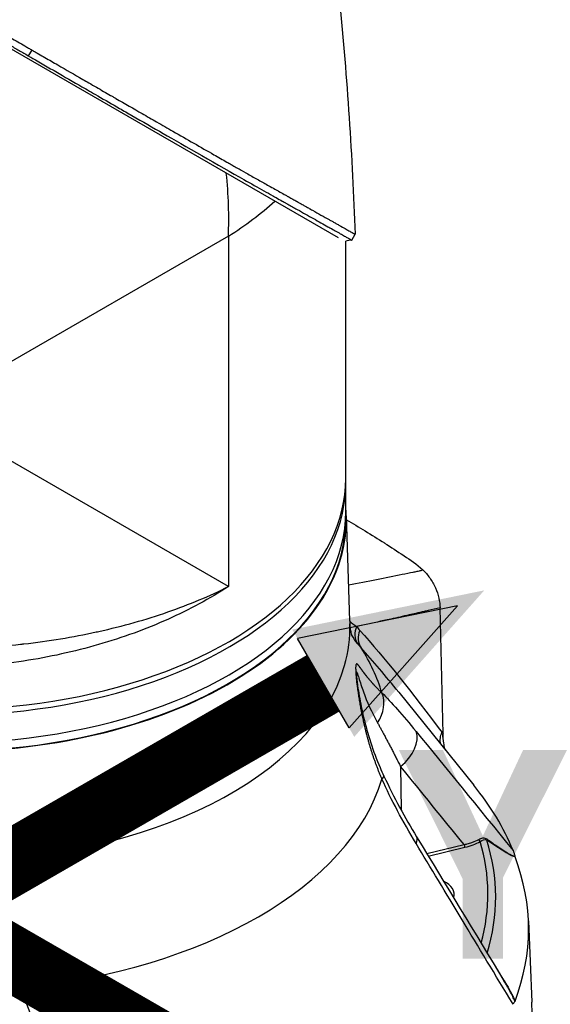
# Model space of a CAD drawing. Header units: millimetres. Extents: x 0 to 4378, y 0 to 2376.
# Tile 309 of 339: x 2720 to 2798, y 1085 to 1230. Entities that reach past the tile are written whole.
import ezdxf

# ---------------------------------------------------------------- set-up
doc = ezdxf.new("R2010")
doc.units = ezdxf.units.MM
doc.header["$LTSCALE"] = 0.2
doc.layers.add('01_Object Line', color=4, linetype='Continuous')
doc.layers.add('07_Special Line2', color=76, linetype='Continuous')
doc.layers.add('14_Mark', color=7, linetype='Continuous', true_color=0xe03c31)
doc.styles.add('Rainbow-5.0 Style', font='malgunsl.ttf')

# ---------------------------------------------------------------- blocks, each defined once
blk = doc.blocks.new('Blk$A32R2-0W24N')
for p, q in [((7.732759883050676, 192.7212172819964), (57.86856884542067, 163.7752944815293)), ((12.31732370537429, 190.5382677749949), (12.81731359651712, 191.4042756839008)), ((45.22065795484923, 166.3879545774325), (45.22268636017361, 166.3891054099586)), ((41.71930008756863, 163.9650476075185), (-2.96984848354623, 138.1637556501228)), ((41.71930008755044, 163.9650476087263), (41.71930008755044, 112.3624636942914)), ((42.56801624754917, 164.5155804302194), (42.56801703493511, 164.5156208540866)), ((59.87386267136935, 163.4118653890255), (60.37372654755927, 164.2776550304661)), ((58.99999999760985, 128.284147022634), (58.99999999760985, 163.2701243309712)), ((41.71930008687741, 112.3624636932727), (-2.969848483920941, 138.1637556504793)), ((58.99999999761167, 123.3851675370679), (58.99999999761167, 127.4676504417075)), ((58.99999999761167, 123.3851675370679), (58.99999999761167, 122.1604226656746)), ((59.08152003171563, 122.7921335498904), (59.5781930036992, 107.3081545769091)), ((71.33211059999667, 108.8676945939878), (71.33211059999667, 108.8676368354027)), ((71.40533390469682, 108.8846961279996), (71.40533390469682, 108.884638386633)), ((73.3187667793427, 90.67373655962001), (72.88828393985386, 109.2296516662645)), ((59.56093597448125, 107.8461493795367), (59.59169331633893, 106.8872769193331)), ((66.84048245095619, 107.8418147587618), (66.84031261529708, 107.8417167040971)), ((68.11477474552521, 108.1295681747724), (68.11477474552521, 108.1296274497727)), ((68.927947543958, 108.3145250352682), (68.927947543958, 108.3145839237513)), ((69.28150093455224, 108.3952659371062), (69.28150093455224, 108.3953246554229)), ((66.700561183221, 96.92188983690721), (66.700561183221, 96.91272110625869)), ((66.80395053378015, 96.78484914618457), (77.85347397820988, 83.10836418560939)), ((73.16780081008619, 90.86783025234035), (73.27887333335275, 90.71861576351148)), ((73.33475470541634, 89.9845723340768), (73.3187667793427, 90.67373655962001)), ((67.05978453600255, 85.86284775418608), (67.13684783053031, 79.47637642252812)), ((67.15049613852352, 78.34529932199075), (67.15050255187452, 78.34476782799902)), ((70.9233974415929, 73.02883422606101), (76.426252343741, 74.34384642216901)), ((71.14948474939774, 72.6559783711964), (76.54101840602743, 73.94534375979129)), ((85.8908081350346, 63.12358029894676), (86.40380490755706, 51.13265336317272))]:
    blk.add_line(p, q)
for centre, major_axis, ratio, start_param, end_param in [((-2.390152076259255e-09, 188.051696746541), (-27.11738820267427, 52.44417063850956), 0.605881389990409, 3.955108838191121, 4.136535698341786), ((-2.390152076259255e-09, 188.051696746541), (58.97667815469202, 2.73773825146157), 0.6058813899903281, 5.469669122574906, 5.651095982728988), ((-2.386514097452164e-09, 127.4676504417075), (59, 4.129509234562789e-14), 0.5773502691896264, 4.084224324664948, 6.295170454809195), ((-2.390152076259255e-09, 128.284147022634), (59.00000000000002, 4.421463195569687e-14), 0.5773502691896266, 4.101409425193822, 6.283185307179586), ((-2.386514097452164e-09, 123.3851675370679), (59, 6.632194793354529e-14), 0.5773502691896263, 3.998893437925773, 6.283185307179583), ((-2.386514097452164e-09, 123.3851675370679), (59, 3.316097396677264e-14), 0.5773502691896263, 3.998893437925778, 6.283185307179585), ((-2.384695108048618e-09, 122.1604226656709), (59.09165072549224, 1.249000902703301e-15), 0.5773502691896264, 4.745744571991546, 6.338887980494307), ((-2.386514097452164e-09, 122.1604226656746), (59, 6.632194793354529e-14), 0.5773502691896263, 3.973424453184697, 6.283185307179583), ((-75.63831595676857, 228.2460629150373), (164.5503253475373, -100.6016185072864), 0.3513291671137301, 5.967917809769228, 5.973856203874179), ((-2.384695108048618e-09, 113.1793488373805), (37.71289025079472, -1.873501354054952e-15), 0.5773502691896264, 6.153864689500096, 6.153883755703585), ((-2.384695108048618e-09, 113.5872085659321), (38.23469994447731, -6.245004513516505e-16), 0.5773502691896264, 6.146290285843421, 6.146308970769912), ((-2.384695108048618e-09, 97.25727694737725), (41.00000000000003, -3.747002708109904e-15), 0.5773502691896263, 0.54170902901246, 0.5417161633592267), ((64.75601753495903, 108.5162905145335), (-0.6250000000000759, 1.082531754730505), 0.577350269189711, 2.555310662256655, 2.555434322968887), ((64.93279423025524, 108.6183525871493), (-0.6250000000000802, 1.082531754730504), 0.5773502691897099, 2.712241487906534, 2.712438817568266), ((64.93279423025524, 108.6183525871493), (0.6250000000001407, -1.082531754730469), 0.5773502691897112, 0.07044316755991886, 0.07063994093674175), ((65.07421558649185, 108.7000022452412), (-1.15000000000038, 1.991858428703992), 0.577350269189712, 3.952993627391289, 3.953024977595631), ((-2.384695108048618e-09, 106.2501111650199), (59.60191148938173, -1.186550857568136e-14), 0.5773502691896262, 6.121673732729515, 6.301702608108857), ((63.19903909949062, 105.6702705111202), (-2.368057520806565, -1.841820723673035), 0.8707625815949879, 5.263420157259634, 6.210688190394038), ((63.67077750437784, 105.1066824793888), (-2.228162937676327, -2.008803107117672), 0.8804475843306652, 5.199810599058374, 6.167757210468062), ((82.56830777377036, 136.9198291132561), (-18.18327219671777, -36.02230437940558), 0.4974367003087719, 6.048828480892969, 6.087912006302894), ((-9.949872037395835e-10, 90.34651612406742), (65.2556036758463, -2.882082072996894e-09), 0.5773502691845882, 0.1694651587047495, 0.3520318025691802), ((-2.384695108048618e-09, 106.2501111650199), (59.60191148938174, -3.903127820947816e-15), 0.5773502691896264, 4.737196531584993, 6.121673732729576), ((55.74040607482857, 103.3111248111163), (-5.750000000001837, 9.959292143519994), 0.5773502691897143, 4.120411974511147, 4.120869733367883), ((60.0907256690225, 94.18795755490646), (3.558077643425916, 3.512845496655), 0.7992260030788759, 4.95892938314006, 5.982419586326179), ((65.1470230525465, 88.4220775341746), (3.876821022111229, 3.157571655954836), 0.638680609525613, 4.685765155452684, 6.08070992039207), ((77.87711637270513, 91.98797266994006), (0.7157014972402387, 7.510516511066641), 0.6063612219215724, 1.79805447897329, 1.81461233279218), ((75.92485365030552, 89.8810906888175), (2.407278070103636, 1.790254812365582), 0.8674130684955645, 2.14051250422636, 2.169895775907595), ((60.09072566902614, 82.31544204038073), (4.522968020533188, 2.131375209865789), 0.1368333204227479, 5.851521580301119, 6.283181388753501), ((60.09072566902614, 82.31544204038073), (4.522968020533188, 2.131375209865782), 0.1368333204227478, 6.283181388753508, 6.283188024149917), ((-2.382876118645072e-09, 90.34651612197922), (65.25560367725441, -6.95693502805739e-13), 0.57735026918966, 4.881854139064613, 6.11372014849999), ((-2.895831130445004e-09, 62.14187100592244), (85.90660579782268, 1.048518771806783e-09), 0.5773502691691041, 0.2304668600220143, 0.4364521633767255), ((65.1470221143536, 72.91231069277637), (4.274898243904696, 2.593309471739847), 0.3496061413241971, 5.797005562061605, 6.282673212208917), ((65.1470221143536, 72.91231069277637), (4.274898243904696, 2.593309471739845), 0.3496061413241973, 6.282673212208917, 6.283178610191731), ((76.5410184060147, 74.19029273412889), (0.0697763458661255, -0.2917726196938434), 0.3124597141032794, 4.085306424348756, 5.629921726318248), ((57.50403603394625, 89.22284776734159), (23.2475358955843, -12.47741501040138), 0.4066503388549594, 5.854651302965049, 6.034691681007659), ((78.78959547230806, 75.04856021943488), (0.1491496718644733, -0.2602887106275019), 0.5751710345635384, 4.176187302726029, 5.499655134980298), ((-2.393790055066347e-09, 67.04690345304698), (79.92684109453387, 3.747002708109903e-15), 0.5773502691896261, 6.125546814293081, 6.452078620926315), ((-2.384695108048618e-09, 60.53964858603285), (83.02486869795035, -1.498801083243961e-14), 0.5773502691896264, 0.3126054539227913, 0.3126426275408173), ((79.98687268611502, 75.18747871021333), (-0.170500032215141, -0.246839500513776), 0.7301919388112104, 5.156942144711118, 5.894525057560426), ((-2.393790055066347e-09, 66.60940941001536), (81.07590775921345, -3.747002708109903e-15), 0.5773502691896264, 6.106072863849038, 6.463545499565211), ((-2.386514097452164e-09, 61.89871787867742), (85.91700522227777, 5.495603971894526e-14), 0.5773502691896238, 6.067398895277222, 6.498971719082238), ((70.71067811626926, 67.0469034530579), (4.250000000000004, -4.683753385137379e-16), 0.5773502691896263, 6.069624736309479, 7.169765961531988), ((10.28190004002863, 53.55830315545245), (-4.563237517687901, -2.043737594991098), 0.1232512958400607, 0.6512047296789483, 1.674694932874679), ((-2.384695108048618e-09, 49.90047525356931), (-86.43015846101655, 3.122502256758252e-16), 0.5773502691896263, 6.258490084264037, 9.449473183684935)]:
    blk.add_ellipse(centre, major_axis=major_axis, ratio=ratio, start_param=start_param, end_param=end_param)
for points, knots in [([(54.83173564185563, 226.536171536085), (54.83522550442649, 226.51072659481), (54.838838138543, 226.4843776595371), (54.85289208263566, 226.3818343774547), (54.86338375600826, 226.3051986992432), (54.90530312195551, 225.9986637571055), (54.93663615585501, 225.7687800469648), (55.06153900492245, 224.8493164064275), (55.15425005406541, 224.1598792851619), (55.52114588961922, 221.4028008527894), (55.78742406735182, 219.3365144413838), (56.81505065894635, 211.0779001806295), (57.50111988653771, 204.8992665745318), (59.20251518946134, 187.1866398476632), (59.98155322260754, 175.6940803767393), (60.37372891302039, 164.277665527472)], [0, 0, 0, 0, 0.008640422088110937, 0.008640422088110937, 0.03420166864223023, 0.03420166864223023, 0.1108854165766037, 0.1108854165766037, 0.3409368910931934, 0.3409368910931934, 1.031098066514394, 1.031098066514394, 3.101792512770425, 3.101792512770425, 6.985754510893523, 6.985754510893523, 6.985754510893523, 6.985754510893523]), ([(-33.71923525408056, 217.2462483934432), (-32.66008932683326, 216.634741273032), (-31.56283003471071, 216.0005320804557), (-29.30356971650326, 214.6933843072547), (-28.14259589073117, 214.0210015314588), (-26.16144982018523, 212.8727094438), (-25.35876247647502, 212.4072447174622), (-23.46187089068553, 211.3067663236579), (-22.36222918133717, 210.6684822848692), (-20.61311072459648, 209.6527710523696), (-19.97380502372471, 209.281468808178), (-18.59607593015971, 208.4811304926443), (-17.8567162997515, 208.0515283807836), (-15.13698848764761, 206.4711998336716), (-13.13832577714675, 205.3094339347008), (-7.124504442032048, 201.8143237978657), (-3.11121499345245, 199.482343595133), (2.788468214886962, 196.0585739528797), (4.734958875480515, 194.9296772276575), (7.609901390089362, 193.2636570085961), (8.562490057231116, 192.7118422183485), (9.978741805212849, 191.89176838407), (10.44918096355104, 191.6194130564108), (11.15193973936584, 191.2126439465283), (11.38570911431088, 191.0773481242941), (12.00235445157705, 190.7204971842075), (12.28366152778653, 190.5577438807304), (12.31732370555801, 190.5382677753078)], [0, 0, 0, 0, 0.4493563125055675, 0.4493563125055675, 0.8984674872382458, 0.8984674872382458, 1.197467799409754, 1.197467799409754, 1.595857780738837, 1.595857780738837, 1.823370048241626, 1.823370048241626, 2.08311788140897, 2.08311788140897, 2.775822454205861, 2.775822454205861, 4.159485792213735, 4.159485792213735, 4.850948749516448, 4.850948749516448, 5.197063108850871, 5.197063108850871, 5.370242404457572, 5.370242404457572, 5.456832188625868, 5.456832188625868, 5.599134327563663, 5.599134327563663, 5.599134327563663, 5.599134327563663]), ([(1.438893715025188, 197.9979657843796), (1.467638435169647, 197.9812842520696), (1.572068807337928, 197.9206820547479), (1.803637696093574, 197.7863068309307), (1.894747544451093, 197.7334392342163), (2.167940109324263, 197.5749198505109), (2.349887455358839, 197.4693507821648), (2.895157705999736, 197.1529975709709), (3.257887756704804, 196.9425744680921), (4.3433764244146, 196.3129615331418), (5.06291685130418, 195.8957133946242), (6.257477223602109, 195.2032556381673), (6.733442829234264, 194.9273341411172), (7.682437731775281, 194.3773441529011), (8.155447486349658, 194.1033542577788), (9.332860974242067, 193.4213402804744), (10.03559290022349, 193.0143520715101), (11.08349226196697, 192.4076962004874), (11.43177481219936, 192.2060987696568), (11.95258041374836, 191.9046782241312), (12.125913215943, 191.8043668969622), (12.38550140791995, 191.6541458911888), (12.47196222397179, 191.6041132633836), (12.58080820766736, 191.5411284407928), (12.80001833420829, 191.4142833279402), (12.81731359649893, 191.404275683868)], [-1.054271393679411, -1.054271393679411, -1.054271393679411, -1.054271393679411, -1.01601116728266, -1.01601116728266, -0.991173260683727, -0.991173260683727, -0.9414978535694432, -0.9414978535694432, -0.842144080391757, -0.842144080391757, -0.643563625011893, -0.643563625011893, -0.5113721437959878, -0.5113721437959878, -0.3790245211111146, -0.3790245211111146, -0.1803343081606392, -0.1803343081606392, -0.0809759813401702, -0.0809759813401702, -0.0312964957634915, -0.0312964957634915, -0.006456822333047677, -0.006456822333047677, -7.474296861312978e-07, -7.474296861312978e-07, -7.474296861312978e-07, -7.474296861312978e-07]), ([(12.31732370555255, 190.5382677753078), (12.36408955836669, 190.5112100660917), (12.77019075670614, 190.276240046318), (13.65680823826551, 189.7634084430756), (13.98978495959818, 189.5708377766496), (14.98520811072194, 188.9952426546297), (15.64489125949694, 188.6139096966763), (17.61282106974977, 187.47672592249), (18.90879994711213, 186.7281470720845), (20.53939679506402, 185.7873347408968), (20.89715797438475, 185.5808806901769), (21.67026980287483, 185.1346479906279), (22.08105055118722, 184.8976725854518), (23.58220470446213, 184.032152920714), (24.65448878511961, 183.4141803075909), (26.30963756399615, 182.4609959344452), (26.90851727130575, 182.1162290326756), (29.08549575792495, 180.863428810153), (30.63341975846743, 179.9735452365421), (35.09877732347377, 177.4095424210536), (40.40387346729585, 174.3698161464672), (45.06127738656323, 171.7359776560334), (46.0369949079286, 171.1860190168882), (47.40261733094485, 170.4199414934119), (47.83800715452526, 170.1764643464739), (48.42236431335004, 169.8489850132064), (48.58515659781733, 169.7577430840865), (49.05957278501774, 169.4920692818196), (49.36331667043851, 169.3219363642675), (49.74998480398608, 169.1054199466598), (49.8400845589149, 169.0549356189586), (49.99267392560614, 168.9695199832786), (50.05403741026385, 168.9351224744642), (50.1738085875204, 168.8680921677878), (50.23183281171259, 168.8355008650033), (50.34774209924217, 168.7703328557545), (50.40773381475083, 168.7366018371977), (50.69735418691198, 168.5737672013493), (50.92392029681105, 168.4463839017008), (51.38629367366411, 168.1864017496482), (51.62116798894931, 168.0543282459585), (52.28100389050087, 167.683293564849), (52.69552408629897, 167.4501897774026), (53.49187474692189, 167.0023157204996), (53.8738083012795, 166.7874990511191), (54.62644021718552, 166.3641835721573), (54.99462419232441, 166.1568707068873), (55.71083561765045, 165.7539083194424), (56.05870700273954, 165.5583401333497), (56.55710535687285, 165.2774438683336), (56.72299308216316, 165.1839190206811), (57.15405390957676, 164.941347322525), (57.4039273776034, 164.8005335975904), (57.90336551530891, 164.5191823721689), (58.146613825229, 164.3821158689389), (58.58318767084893, 164.1361537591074), (58.77747247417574, 164.0267058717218), (59.11439053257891, 163.8368755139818), (59.25923713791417, 163.755336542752), (59.6178775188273, 163.5535492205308), (59.77308277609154, 163.4666100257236), (59.86172107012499, 163.417862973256), (59.87365702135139, 163.4115157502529), (59.87384879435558, 163.4118618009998)], [9.99561447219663e-07, 9.99561447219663e-07, 9.99561447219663e-07, 9.99561447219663e-07, 0.01748957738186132, 0.01748957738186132, 0.02806413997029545, 0.02806413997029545, 0.04920444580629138, 0.04920444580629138, 0.09158329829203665, 0.09158329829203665, 0.1038290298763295, 0.1038290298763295, 0.1177045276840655, 0.1177045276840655, 0.154892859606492, 0.154892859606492, 0.1762616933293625, 0.1762616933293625, 0.2332292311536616, 0.2332292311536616, 0.3447473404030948, 0.3447473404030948, 0.3768428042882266, 0.3768428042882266, 0.3928613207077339, 0.3928613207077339, 0.3992060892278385, 0.3992060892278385, 0.4115741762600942, 0.4115741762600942, 0.415343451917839, 0.415343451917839, 0.4181397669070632, 0.4181397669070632, 0.4207137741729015, 0.4207137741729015, 0.4231441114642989, 0.4231441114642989, 0.4328040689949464, 0.4328040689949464, 0.4431450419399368, 0.4431450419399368, 0.4624047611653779, 0.4624047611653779, 0.4815797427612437, 0.4815797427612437, 0.5018181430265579, 0.5018181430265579, 0.5229617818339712, 0.5229617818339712, 0.5340034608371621, 0.5340034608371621, 0.5527187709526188, 0.5527187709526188, 0.5738832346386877, 0.5738832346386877, 0.5945830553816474, 0.5945830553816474, 0.6145009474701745, 0.6145009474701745, 0.6528362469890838, 0.6528362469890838, 0.666497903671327, 0.666497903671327, 0.666497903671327, 0.666497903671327]), ([(12.8173135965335, 191.4042756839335), (12.83335594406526, 191.394993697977), (13.03630610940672, 191.2775749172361), (13.13604372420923, 191.219874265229), (13.21562546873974, 191.1738369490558), (13.45418980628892, 191.0358369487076), (13.61299619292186, 190.943981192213), (14.08870000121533, 190.6688287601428), (14.40483415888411, 190.4859913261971), (15.35013903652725, 189.939358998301), (15.97684778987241, 189.5770749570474), (17.84563279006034, 188.4970914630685), (19.07442825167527, 187.7871167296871), (20.57776512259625, 186.9197214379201), (20.87565943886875, 186.7478152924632), (21.55043289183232, 186.3583395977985), (21.93196034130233, 186.1382982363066), (23.00373294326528, 185.5194920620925), (23.70235799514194, 185.117336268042), (24.53314557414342, 184.6384661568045), (24.67048939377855, 184.559246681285), (24.93065908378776, 184.409297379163), (25.05324442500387, 184.33866962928), (26.48279250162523, 183.5150975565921), (27.7666555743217, 182.7759320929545), (29.74730246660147, 181.636662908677), (30.4591307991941, 181.2273810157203), (31.96844464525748, 180.3600539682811), (32.76368368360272, 179.9033771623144), (35.64030648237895, 178.252472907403), (37.66071078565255, 177.0951967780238), (40.24898696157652, 175.6170955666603), (40.88378456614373, 175.2550236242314), (41.60392085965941, 174.8446562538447), (41.69616046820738, 174.7921077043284), (41.85700909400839, 174.7005079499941), (41.9305284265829, 174.6585500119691), (42.07732482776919, 174.575057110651), (42.15257128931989, 174.5322890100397), (42.3270973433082, 174.4331580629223), (42.42254735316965, 174.3789170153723), (42.59210578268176, 174.2828407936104), (42.66268320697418, 174.2428587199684), (42.83660568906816, 174.1442040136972), (42.94016529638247, 174.0854078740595), (43.12853957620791, 173.9786541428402), (43.21369978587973, 173.9304200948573), (43.73755043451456, 173.6336121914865), (44.16670378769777, 173.3906314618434), (45.13010914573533, 172.8458746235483), (45.65704016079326, 172.5484388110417), (46.68368944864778, 171.970142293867), (47.18307309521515, 171.6894172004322), (47.97068767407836, 171.2479911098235), (48.27143965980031, 171.0797251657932), (48.63059416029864, 170.8785234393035), (48.6969036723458, 170.8413804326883), (48.88302074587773, 170.7371525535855), (49.00213017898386, 170.6703257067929), (49.4057431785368, 170.4441480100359), (49.68521642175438, 170.2877356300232), (50.10134065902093, 170.0546536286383), (50.24560830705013, 169.9739272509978), (50.43574971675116, 169.8673913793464), (50.48499776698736, 169.8398344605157), (50.55945408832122, 169.7981911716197), (50.58399731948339, 169.7844392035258), (50.66418453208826, 169.7395151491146), (50.72032534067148, 169.7079879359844), (50.86040402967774, 169.6292753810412), (50.94703658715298, 169.5805187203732), (51.13856234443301, 169.4728433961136), (51.24011564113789, 169.4157811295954), (51.43891960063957, 169.303972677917), (51.53622878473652, 169.2492348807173), (51.66629077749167, 169.1761701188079), (51.69777367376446, 169.1584968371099), (51.8102980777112, 169.0953192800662), (51.89302256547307, 169.0485843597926), (52.09918745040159, 168.9324713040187), (52.21550627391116, 168.86754118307), (52.41715763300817, 168.7545481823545), (52.50229445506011, 168.7064725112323), (52.67029049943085, 168.6113359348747), (52.75480143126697, 168.5634923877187), (52.97109568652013, 168.4418481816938), (53.10031876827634, 168.3698600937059), (53.32381320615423, 168.2442680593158), (53.41575966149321, 168.1923590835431), (53.57671586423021, 168.1016690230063), (53.64490634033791, 168.0634161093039), (53.74781702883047, 168.0055888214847), (53.78243263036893, 167.9861290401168), (53.91510211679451, 167.9115235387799), (54.01227362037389, 167.8568349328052), (54.54270715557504, 167.5585757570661), (54.95742958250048, 167.3252795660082), (55.77711872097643, 166.8639216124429), (56.18029821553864, 166.6372111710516), (56.70543593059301, 166.3416070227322), (56.84934538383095, 166.2606103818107), (57.05700360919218, 166.1434166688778), (57.12364257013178, 166.1058721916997), (57.34506821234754, 165.9811991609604), (57.49714838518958, 165.8955738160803), (57.79343884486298, 165.7287291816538), (57.93878398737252, 165.6468553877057), (58.38141251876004, 165.3974289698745), (58.6572098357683, 165.2420760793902), (59.10735232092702, 164.9884271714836), (59.29097964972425, 164.8849085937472), (59.6449959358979, 164.6855154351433), (59.8082997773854, 164.593523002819), (60.04909950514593, 164.4581110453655), (60.13727497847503, 164.408596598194), (60.31633139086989, 164.3084246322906), (60.37384108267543, 164.2766289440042), (60.37381648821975, 164.2776065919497)], [-6.229961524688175, -6.229961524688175, -6.229961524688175, -6.229961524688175, -6.227864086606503, -6.227864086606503, -6.219552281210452, -6.219552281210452, -6.20292896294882, -6.20292896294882, -6.169680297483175, -6.169680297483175, -6.103208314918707, -6.103208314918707, -5.970065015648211, -5.970065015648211, -5.937452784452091, -5.937452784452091, -5.89534623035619, -5.89534623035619, -5.81611940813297, -5.81611940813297, -5.800362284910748, -5.800362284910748, -5.786281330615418, -5.786281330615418, -5.63588690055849, -5.63588690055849, -5.550127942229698, -5.550127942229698, -5.451964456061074, -5.451964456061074, -5.190409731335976, -5.190409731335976, -5.103809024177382, -5.103809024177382, -5.091040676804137, -5.091040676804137, -5.081268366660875, -5.081268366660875, -5.070806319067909, -5.070806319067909, -5.05710139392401, -5.05710139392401, -5.047415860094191, -5.047415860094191, -5.032992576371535, -5.032992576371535, -5.021064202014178, -5.021064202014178, -4.959513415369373, -4.959513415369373, -4.879661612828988, -4.879661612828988, -4.798865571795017, -4.798865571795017, -4.746912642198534, -4.746912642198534, -4.735038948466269, -4.735038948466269, -4.713278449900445, -4.713278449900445, -4.660559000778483, -4.660559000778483, -4.631405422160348, -4.631405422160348, -4.62096207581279, -4.62096207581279, -4.615809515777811, -4.615809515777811, -4.603824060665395, -4.603824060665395, -4.585775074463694, -4.585775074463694, -4.565126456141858, -4.565126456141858, -4.54506104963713, -4.54506104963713, -4.538128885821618, -4.538128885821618, -4.518661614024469, -4.518661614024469, -4.489930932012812, -4.489930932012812, -4.468033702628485, -4.468033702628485, -4.446172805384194, -4.446172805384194, -4.412021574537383, -4.412021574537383, -4.387420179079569, -4.387420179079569, -4.36864402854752, -4.36864402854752, -4.359075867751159, -4.359075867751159, -4.331844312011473, -4.331844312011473, -4.208918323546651, -4.208918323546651, -4.07624485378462, -4.07624485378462, -4.023994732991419, -4.023994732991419, -3.998903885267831, -3.998903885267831, -3.939655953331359, -3.939655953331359, -3.878964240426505, -3.878964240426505, -3.746370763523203, -3.746370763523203, -3.637172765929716, -3.637172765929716, -3.509454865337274, -3.509454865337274, -3.406658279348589, -3.406658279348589, -3.238867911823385, -3.238867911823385, -3.238867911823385, -3.238867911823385]), ([(59.10077278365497, 122.1919212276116), (60.01713601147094, 121.661747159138), (60.93361869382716, 121.1168298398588), (61.84992176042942, 120.5582105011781), (62.79947268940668, 119.9793217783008), (63.74883054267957, 119.3857198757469), (64.69639265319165, 118.7794380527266), (64.70528493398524, 118.7737484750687), (64.71417705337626, 118.7680577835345), (64.72306901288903, 118.762365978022), (65.65898131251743, 118.1632819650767), (66.59356845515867, 117.5443809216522), (67.52844941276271, 116.9300201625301), (67.54770459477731, 116.9173665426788), (67.56695546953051, 116.9047177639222), (67.58620234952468, 116.8920738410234), (68.51031167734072, 116.2849953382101), (69.4341989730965, 115.6619448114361), (70.34263064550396, 114.8202920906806)], [0.5036687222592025, 0.5036687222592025, 0.5036687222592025, 0.5036687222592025, 0.6246396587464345, 0.6246396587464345, 0.6246396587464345, 0.75, 0.75, 0.75, 0.7511764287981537, 0.7511764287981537, 0.7511764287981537, 0.875, 0.875, 0.875, 0.877550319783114, 0.877550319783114, 0.877550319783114, 1, 1, 1, 1]), ([(59.40837904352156, 112.6023434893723), (60.8105273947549, 112.8775496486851), (62.19184873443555, 113.1500377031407), (63.55221991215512, 113.4197566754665), (64.82405304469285, 113.6719213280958), (66.07757892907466, 113.9216654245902), (67.3127047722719, 114.168936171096), (67.86251266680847, 114.2790070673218), (68.40867386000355, 114.3885875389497), (68.95118113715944, 114.4976724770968), (69.03351001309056, 114.5142267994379), (69.11587648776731, 114.5306625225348), (69.19845828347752, 114.5468187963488), (69.41505903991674, 114.5891944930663), (69.62835750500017, 114.6339864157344), (69.84267497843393, 114.6771594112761)], [0.1899811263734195, 0.1899811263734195, 0.1899811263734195, 0.1899811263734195, 0.5039546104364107, 0.5039546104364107, 0.5039546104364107, 0.7974935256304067, 0.7974935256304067, 0.7974935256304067, 0.9281603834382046, 0.9281603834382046, 0.9281603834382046, 0.9479898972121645, 0.9479898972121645, 0.9479898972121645, 1, 1, 1, 1]), ([(70.34263064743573, 114.8202920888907), (70.70598656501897, 114.4835942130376), (71.05194617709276, 114.0811514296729), (71.68305735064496, 113.1884954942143), (71.96754644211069, 112.6907902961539), (72.41532884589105, 111.6796683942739), (72.58163119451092, 111.1677824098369), (72.8102468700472, 110.1756743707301), (72.8751228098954, 109.6855063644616), (72.888174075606, 109.229686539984)], [-0.6621411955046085, -0.6621411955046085, -0.6621411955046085, -0.6621411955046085, -0.500004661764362, -0.500004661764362, -0.330185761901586, -0.330185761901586, -0.1648010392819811, -0.1648010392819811, -7.303728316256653e-06, -7.303728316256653e-06, -7.303728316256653e-06, -7.303728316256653e-06]), ([(41.71930008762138, 112.362463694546), (38.99573942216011, 110.587107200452), (36.01279580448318, 108.9646436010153), (32.79886064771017, 107.5235373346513), (29.6071513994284, 106.0923970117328), (26.14654486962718, 104.827642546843), (22.59683805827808, 103.8015531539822), (19.03477180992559, 102.7718911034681), (15.36386825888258, 101.9667512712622), (11.58442441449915, 101.3833174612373), (7.804980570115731, 100.7998836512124), (3.902240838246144, 100.4451592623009), (0.05819792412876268, 100.3297449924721), (-3.787774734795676, 100.2142727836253), (-7.616840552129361, 100.3310185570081), (-11.42837630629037, 100.6828742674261), (-15.23608712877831, 101.0343768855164), (-18.94795770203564, 101.6172921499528), (-22.49764367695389, 102.4099816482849), (-24.33385506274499, 102.820030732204), (-26.13917691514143, 103.2894397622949), (-27.90142520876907, 103.8154801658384)], [0, 0, 0, 0, 0.06271685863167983, 0.06271685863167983, 0.06271685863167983, 0.125, 0.125, 0.125, 0.1875, 0.1875, 0.1875, 0.25, 0.25, 0.25, 0.312531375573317, 0.312531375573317, 0.312531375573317, 0.375, 0.375, 0.375, 0.4073142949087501, 0.4073142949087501, 0.4073142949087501, 0.4073142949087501]), ([(-24.24656182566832, 105.9256058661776), (-24.0772729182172, 105.8847968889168), (-23.90772717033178, 105.8444556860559), (-23.7379349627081, 105.8045842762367), (-23.61844453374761, 105.7765249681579), (-23.49882345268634, 105.7486963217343), (-23.37907526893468, 105.7210991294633), (-19.69582743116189, 104.8722570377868), (-15.84040404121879, 104.22909368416), (-11.89410592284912, 103.8096934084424), (-8.147712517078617, 103.4115383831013), (-4.390295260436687, 103.2193055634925), (-0.6316899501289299, 103.2209569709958), (-0.4517063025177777, 103.2210360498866), (-0.2717113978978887, 103.2215597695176), (-0.09170659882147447, 103.222526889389), (3.651992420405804, 103.2426408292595), (7.440971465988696, 103.4601713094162), (11.10737674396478, 103.8568158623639), (11.27601774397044, 103.8750600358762), (11.44440197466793, 103.8936843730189), (11.61251265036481, 103.9126869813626), (15.27501151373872, 104.3266822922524), (18.82487791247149, 104.9152222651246), (22.26325079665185, 105.6669970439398), (22.39323129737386, 105.6954163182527), (22.52309626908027, 105.7240788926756), (22.65284387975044, 105.7529842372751), (26.17886735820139, 106.5385164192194), (29.61944066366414, 107.5100452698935), (32.80578453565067, 108.6155455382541), (35.99005966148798, 109.7203280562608), (38.96712596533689, 110.9747193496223), (41.71930008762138, 112.362463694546)], [0.6220861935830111, 0.6220861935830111, 0.6220861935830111, 0.6220861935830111, 0.625, 0.625, 0.625, 0.6270505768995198, 0.6270505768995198, 0.6270505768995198, 0.6901227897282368, 0.6901227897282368, 0.6901227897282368, 0.75, 0.75, 0.75, 0.7528672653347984, 0.7528672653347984, 0.7528672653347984, 0.8125, 0.8125, 0.8125, 0.8152428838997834, 0.8152428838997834, 0.8152428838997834, 0.875, 0.875, 0.875, 0.8772589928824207, 0.8772589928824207, 0.8772589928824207, 0.9386494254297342, 0.9386494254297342, 0.9386494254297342, 1, 1, 1, 1]), ([(72.888174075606, 109.229686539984), (72.30456374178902, 109.0940722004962), (71.72082436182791, 108.957753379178), (71.13730097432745, 108.8225068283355), (70.93940733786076, 108.7766398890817), (70.74153610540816, 108.7308810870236), (70.54368742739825, 108.685229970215), (70.12909682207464, 108.5895683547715), (69.71460131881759, 108.4943666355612), (69.30019603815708, 108.3995996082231), (68.98445922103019, 108.3273962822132), (68.66877477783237, 108.2554452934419), (68.35314099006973, 108.1837374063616), (67.44483959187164, 107.9773831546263), (66.53695468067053, 107.7730349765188), (65.62944562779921, 107.5704831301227), (65.28605664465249, 107.4938402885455), (64.94272113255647, 107.41745328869), (64.59943747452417, 107.3413140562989), (63.34890800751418, 107.0639505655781), (62.09906164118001, 106.7898558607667), (60.8498111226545, 106.5185935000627), (60.76411478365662, 106.4999853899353), (60.67842120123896, 106.4813906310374), (60.59285048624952, 106.4627736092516)], [0, 0, 0, 0, 0.1421652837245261, 0.1421652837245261, 0.1421652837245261, 0.190378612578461, 0.190378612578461, 0.190378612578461, 0.2914093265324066, 0.2914093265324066, 0.2914093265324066, 0.368384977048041, 0.368384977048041, 0.368384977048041, 0.5898983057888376, 0.5898983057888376, 0.5898983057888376, 0.673715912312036, 0.673715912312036, 0.673715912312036, 0.979050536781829, 0.979050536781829, 0.979050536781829, 0.9999959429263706, 0.9999959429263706, 0.9999959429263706, 0.9999959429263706]), ([(59.59169331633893, 106.8872769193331), (59.5995635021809, 106.6419207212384), (59.62107035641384, 106.4019167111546), (59.68261581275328, 105.9661775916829), (59.72255484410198, 105.770577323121), (59.80289919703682, 105.4511640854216), (59.84316886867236, 105.3274128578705), (59.89608228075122, 105.181992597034), (59.91195388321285, 105.1473833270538), (59.91195388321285, 105.1473833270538)], [5.516304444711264, 5.516304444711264, 5.516304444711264, 5.516304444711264, 5.579154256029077, 5.579154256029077, 5.64200406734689, 5.64200406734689, 5.704853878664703, 5.704853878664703, 5.757961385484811, 5.757961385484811, 5.757961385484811, 5.757961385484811]), ([(60.5693919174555, 99.46147412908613), (60.56806600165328, 99.50282398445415), (60.5673274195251, 99.54071831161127), (60.56631883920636, 99.8813286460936), (60.61807018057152, 99.81284164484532), (60.75062968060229, 99.46580684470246), (60.8328326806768, 99.19306615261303), (61.11267610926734, 98.28848005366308), (61.3389175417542, 97.57837709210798), (62.13038281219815, 95.39821420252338), (62.80931012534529, 93.85003038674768), (63.68174013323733, 92.28754737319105)], [0.4930643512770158, 0.4930643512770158, 0.4930643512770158, 0.4930643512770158, 0.5, 0.5, 0.5625, 0.5625, 0.624999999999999, 0.624999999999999, 0.749999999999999, 0.749999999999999, 1, 1, 1, 1]), ([(60.56939191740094, 99.4614741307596), (60.56993466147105, 99.44454817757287), (60.57108441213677, 99.41671158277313), (60.57512452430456, 99.34263189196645), (60.57825448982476, 99.29378075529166), (60.58774076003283, 99.16476089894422), (60.59494514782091, 99.0788936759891), (60.61597218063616, 98.85205248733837), (60.63141524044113, 98.70375337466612), (60.67716210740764, 98.29949526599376), (60.71085652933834, 98.03464757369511), (60.81641433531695, 97.26907101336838), (60.89677789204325, 96.75841799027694), (61.16714376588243, 95.19839697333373), (61.38407028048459, 94.14555254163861), (62.23709833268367, 90.57356280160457), (63.0308936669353, 88.08210944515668), (64.22795596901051, 85.28535277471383), (64.41707395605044, 84.86404035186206), (64.6136928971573, 84.44681893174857)], [0, 0, 0, 0, 0.02027407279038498, 0.02027407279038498, 0.04346717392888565, 0.04346717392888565, 0.07605452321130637, 0.07605452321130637, 0.125548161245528, 0.125548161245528, 0.208131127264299, 0.208131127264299, 0.3631018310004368, 0.3631018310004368, 0.684164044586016, 0.684164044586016, 1.466210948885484, 1.466210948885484, 1.606267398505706, 1.606267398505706, 1.606267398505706, 1.606267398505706]), ([(72.98246609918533, 89.15127989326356), (72.9141590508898, 89.43979262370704), (72.89455284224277, 89.74616824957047), (72.93394350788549, 90.05014588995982), (72.97070941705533, 90.33386829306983), (73.052875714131, 90.6120072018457), (73.16780083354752, 90.86783024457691)], [0.4226079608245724, 0.4226079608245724, 0.4226079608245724, 0.4226079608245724, 0.7212539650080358, 0.7212539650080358, 0.7212539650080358, 1, 1, 1, 1]), ([(73.68129708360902, 88.27226535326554), (73.65647109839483, 88.35005491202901), (73.63320942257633, 88.42821508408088), (73.53727361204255, 88.77052178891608), (73.47860640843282, 89.03741362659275), (73.35187343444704, 89.75279518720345), (73.30696795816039, 90.19531558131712), (73.28494710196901, 90.59601586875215)], [1.21230792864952, 1.21230792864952, 1.21230792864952, 1.21230792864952, 1.23739034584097, 1.23739034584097, 1.321764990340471, 1.321764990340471, 1.465056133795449, 1.465056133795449, 1.465056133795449, 1.465056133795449]), ([(76.42625271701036, 74.34384651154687), (76.5454143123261, 74.36954167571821), (76.70241596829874, 74.40492812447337), (77.08780588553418, 74.50744318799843), (77.34631981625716, 74.58526657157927), (78.02968618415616, 74.82620376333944), (78.3590544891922, 74.98615836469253), (78.58469396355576, 75.10778972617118)], [0, 0, 0, 0, 0.249999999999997, 0.249999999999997, 0.499999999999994, 0.499999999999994, 0.9999999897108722, 0.9999999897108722, 0.9999999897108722, 0.9999999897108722]), ([(78.58469396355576, 75.10778972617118), (78.79918209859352, 75.22339830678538), (78.96899860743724, 75.29287967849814), (79.19032122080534, 75.31984220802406), (79.41164383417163, 75.34680473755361), (79.59474306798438, 75.30557506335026), (79.75082698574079, 75.19372119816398)], [0, 0, 0, 0, 0.5, 0.5, 0.5, 1, 1, 1, 1]), ([(79.7508269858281, 75.19372119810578), (80.22345090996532, 74.85502464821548), (80.66686957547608, 74.54328054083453), (81.07943100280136, 74.26070193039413), (81.285711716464, 74.11941262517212), (81.48431025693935, 73.98540532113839), (81.67516087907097, 73.85872664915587), (81.77328105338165, 73.79359857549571), (81.87760510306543, 73.72494660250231), (81.98054131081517, 73.65759127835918), (82.07782324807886, 73.59393577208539), (82.1739410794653, 73.53140193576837), (82.2626616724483, 73.47380127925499), (82.56130785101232, 73.27990924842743), (82.79025530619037, 73.13293291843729), (83.0226515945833, 72.99910485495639), (83.0744381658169, 72.96928296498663), (83.12646860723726, 72.93996687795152), (83.17923810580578, 72.91115331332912), (83.46881485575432, 72.75303662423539), (83.71254145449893, 72.64727497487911), (83.90362817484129, 72.58867693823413)], [0, 0, 0, 0, 0.25, 0.25, 0.25, 0.375, 0.375, 0.375, 0.4392650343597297, 0.4392650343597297, 0.4392650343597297, 0.5, 0.5, 0.5, 0.7044425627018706, 0.7044425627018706, 0.7044425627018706, 0.75, 0.75, 0.75, 0.9999999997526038, 0.9999999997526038, 0.9999999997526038, 0.9999999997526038]), ([(83.92444600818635, 72.51975700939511), (83.82074602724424, 72.54735017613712), (83.70425029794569, 72.58838956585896), (83.57510548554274, 72.64298466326), (83.51053300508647, 72.67028224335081), (83.44280174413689, 72.70097220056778), (83.37190406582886, 72.7350432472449), (83.30100638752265, 72.76911429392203), (83.20767668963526, 72.81679522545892), (83.1496231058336, 72.84741920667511), (83.12221130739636, 72.86187926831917), (83.09368881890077, 72.87715083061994), (83.06409112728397, 72.89318996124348), (82.96832294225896, 72.945087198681), (82.86072552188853, 73.00579878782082), (82.74169308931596, 73.07498481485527), (82.58587301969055, 73.16555316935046), (82.39072556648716, 73.28293202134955), (82.21458267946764, 73.39132825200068), (82.14728186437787, 73.43274437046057), (82.07892823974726, 73.47515116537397), (82.00958830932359, 73.51847007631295), (81.35300921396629, 73.92865640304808), (80.60320872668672, 74.4238409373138), (79.76078712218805, 75.00622738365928)], [1.43745142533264e-07, 1.43745142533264e-07, 1.43745142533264e-07, 1.43745142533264e-07, 0.125, 0.125, 0.125, 0.1875, 0.1875, 0.1875, 0.25, 0.25, 0.25, 0.2795113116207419, 0.2795113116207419, 0.2795113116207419, 0.375, 0.375, 0.375, 0.5, 0.5, 0.5, 0.547760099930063, 0.547760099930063, 0.547760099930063, 1, 1, 1, 1]), ([(83.63522269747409, 73.47169093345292), (83.6813607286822, 73.35816267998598), (83.72727111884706, 73.22544023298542), (83.81758906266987, 72.92698151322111), (83.86137285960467, 72.76330710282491), (83.90355079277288, 72.58899675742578)], [-0.1213984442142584, -0.1213984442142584, -0.1213984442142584, -0.1213984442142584, -0.06074723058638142, -0.06074723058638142, -6.147975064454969e-05, -6.147975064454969e-05, -6.147975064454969e-05, -6.147975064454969e-05]), ([(83.90362817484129, 72.58867693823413), (83.90682338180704, 72.57539266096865), (83.91014004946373, 72.56323118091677), (83.91714397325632, 72.54005720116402), (83.9208310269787, 72.52928306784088), (83.92444483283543, 72.51975818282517)], [-0.009683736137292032, -0.009683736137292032, -0.009683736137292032, -0.009683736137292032, -0.005063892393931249, -0.005063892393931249, -9.827162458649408e-07, -9.827162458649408e-07, -9.827162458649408e-07, -9.827162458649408e-07]), ([(81.17221310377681, 56.10700465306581), (81.36800856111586, 55.80633383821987), (81.5568666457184, 55.51218959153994), (81.73880363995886, 55.22462091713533), (81.8309066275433, 55.07904341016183), (81.9212428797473, 54.93513908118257), (82.00979659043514, 54.7929505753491), (82.01532787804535, 54.78406912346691), (82.02085247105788, 54.77519391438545), (82.02637032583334, 54.76632497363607), (82.12022683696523, 54.61546782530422), (82.19563655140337, 54.49343209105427), (82.30194700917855, 54.31949278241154), (82.6060606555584, 53.82191880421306), (82.85374541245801, 53.40067491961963), (83.06310175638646, 53.0256738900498), (83.14648819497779, 52.8763113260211), (83.22420935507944, 52.7342323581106), (83.29688254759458, 52.59735896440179), (83.42444857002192, 52.35709988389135), (83.51692207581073, 52.17615083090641), (83.61994419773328, 51.9610570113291), (83.72296619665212, 51.74596344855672), (83.82456671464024, 51.51821101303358), (83.92444600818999, 51.27768175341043)], [0.2587979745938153, 0.2587979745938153, 0.2587979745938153, 0.2587979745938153, 0.375000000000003, 0.375000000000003, 0.375000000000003, 0.4338256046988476, 0.4338256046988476, 0.4338256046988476, 0.437500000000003, 0.437500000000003, 0.437500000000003, 0.500000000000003, 0.500000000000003, 0.500000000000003, 0.6787886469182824, 0.6787886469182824, 0.6787886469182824, 0.750000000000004, 0.750000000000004, 0.750000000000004, 0.875000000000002, 0.875000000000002, 0.875000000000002, 0.9999998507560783, 0.9999998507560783, 0.9999998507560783, 0.9999998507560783]), ([(83.90362123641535, 51.24089008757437), (83.71110848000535, 51.7035011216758), (83.46391250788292, 52.20429866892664), (83.1688263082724, 52.74341149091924), (83.11781432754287, 52.83660870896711), (83.06961672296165, 52.92337888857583), (83.02248737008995, 53.00756626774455), (82.93330179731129, 53.16687886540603), (82.84756095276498, 53.31700009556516), (82.75114173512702, 53.4832851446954), (82.61431418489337, 53.71925859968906), (82.46197917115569, 53.97668427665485), (82.2934439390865, 54.25518674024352)], [3.003665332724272e-06, 3.003665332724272e-06, 3.003665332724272e-06, 3.003665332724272e-06, 0.249999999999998, 0.249999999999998, 0.249999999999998, 0.2932173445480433, 0.2932173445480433, 0.2932173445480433, 0.374999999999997, 0.374999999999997, 0.374999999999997, 0.4910569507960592, 0.4910569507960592, 0.4910569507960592, 0.4910569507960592]), ([(83.90362817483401, 51.24087341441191), (83.86152396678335, 51.21082968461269), (83.81781881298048, 51.16140732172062), (83.72748305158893, 51.01849983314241), (83.68146766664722, 50.92584299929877), (83.63522271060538, 50.81205160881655)], [-0.1212578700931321, -0.1212578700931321, -0.1212578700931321, -0.1212578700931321, -0.06073354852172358, -0.06073354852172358, -1.219072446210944e-08, -1.219072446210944e-08, -1.219072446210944e-08, -1.219072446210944e-08]), ([(83.92444483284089, 51.27768275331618), (83.92083138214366, 51.26817340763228), (83.91714469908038, 51.25983357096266), (83.91014076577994, 51.24745649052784), (83.90682372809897, 51.24311581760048), (83.90362817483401, 51.24087341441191)], [-0.009677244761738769, -0.009677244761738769, -0.009677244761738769, -0.009677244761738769, -0.004619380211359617, -0.004619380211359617, -3.186487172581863e-06, -3.186487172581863e-06, -3.186487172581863e-06, -3.186487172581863e-06])]:
    blk.add_open_spline(points, degree=3, knots=knots)
for points in [[(59.87384013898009, 163.411853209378), (59.57960658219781, 163.3641920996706), (59.2853154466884, 163.3164604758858), (58.99097117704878, 163.2686580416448)], [(59.5781930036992, 107.3081545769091), (59.88072819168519, 106.9958501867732), (60.21723156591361, 106.7099773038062), (60.59280076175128, 106.4627627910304)], [(60.59280081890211, 106.4627627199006), (60.74603079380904, 106.2657557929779), (60.9033899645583, 106.0779274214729), (61.06454355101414, 105.8991792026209)], [(60.72103368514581, 103.9826471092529), (60.42520046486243, 104.3671091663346), (60.14984781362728, 104.775740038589), (59.8898349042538, 105.201023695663)], [(61.06454355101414, 105.8991792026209), (64.65645513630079, 101.9151052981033), (68.73933272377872, 96.83134582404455), (73.3187667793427, 90.67373655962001)], [(66.80635815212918, 96.78126655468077), (64.84867334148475, 99.20407965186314), (62.99816875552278, 101.3900058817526), (61.25374333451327, 103.337188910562)], [(64.32082443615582, 96.70065794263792), (65.71485632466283, 95.31937292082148), (67.37183872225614, 93.43992877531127), (69.35019130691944, 91.01722490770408)], [(69.35019132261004, 91.0172248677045), (73.6268354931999, 85.78001768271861), (78.38838823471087, 79.93149666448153), (83.63522263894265, 73.47169077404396)], [(76.42625271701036, 74.34384651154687), (73.30679084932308, 78.18570549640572), (70.1850662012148, 82.02567626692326), (67.05984007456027, 85.86277972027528)], [(64.61369483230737, 84.44681482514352), (66.09408242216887, 81.30506719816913), (67.72703201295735, 78.29965297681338), (69.42192664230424, 75.50561028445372)], [(69.35019130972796, 74.50679664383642), (67.3739721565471, 77.78223563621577), (65.71679947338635, 80.95844108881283), (64.3208244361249, 83.99237430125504)], [(69.43555013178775, 75.48197865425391), (73.7269508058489, 68.4078106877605), (78.01176465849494, 61.33180208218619), (82.29275815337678, 54.2547707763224)], [(83.63522265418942, 50.81205146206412), (78.39114950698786, 59.51574982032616), (73.6296052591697, 67.41398082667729), (69.35019130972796, 74.50679664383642)], [(78.78959364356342, 74.80361797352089), (79.12786196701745, 75.03495193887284), (79.47679262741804, 75.19049973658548), (79.76078712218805, 75.00622738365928)], [(11.00569646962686, 53.2108708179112), (12.43526463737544, 50.19633185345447), (13.55769767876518, 46.71139431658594), (14.29845029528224, 42.7226591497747)]]:
    blk.add_open_spline(points, degree=3)
blk.add_rational_spline([(64.32082444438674, 96.70065792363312), (63.19998535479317, 97.76304548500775), (62.35299408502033, 98.76381616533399), (61.38182058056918, 100.0582110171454), (61.10815352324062, 100.4627263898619), (60.77342694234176, 100.8667007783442), (60.67588392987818, 100.9680642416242), (60.51943228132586, 100.9453414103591), (60.45891014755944, 100.8040788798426), (60.46103557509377, 99.81696981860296), (60.52267959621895, 99.0650169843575), (60.68215015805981, 97.61204475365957), (60.78248438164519, 96.87391846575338), (61.11812530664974, 94.71246183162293), (61.391605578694, 93.31304118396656), (62.36111349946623, 89.18590381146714), (63.2031918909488, 86.53325025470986), (64.32082444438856, 83.99237430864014)], [0.999999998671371, 0.999999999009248, 0.999999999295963, 0.999999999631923, 0.999999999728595, 0.999999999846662, 0.999999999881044, 0.999999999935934, 0.999999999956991, 0.999999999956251, 0.9999999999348, 0.999999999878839, 0.999999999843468, 0.999999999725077, 0.999999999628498, 0.999999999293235, 0.999999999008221, 0.999999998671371], degree=3, knots=[0, 0, 0, 0, 0.25, 0.25, 0.375, 0.375, 0.4375, 0.4375, 0.5, 0.5, 0.5625, 0.5625, 0.625, 0.625, 0.75, 0.75, 1, 1, 1, 1])
blk.add_rational_spline([(63.68174014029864, 92.28754738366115), (64.73694246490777, 90.3977273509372), (65.86983908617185, 88.21400436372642), (67.05978453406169, 85.86284791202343)], [1.00000000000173, 1.00000000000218, 1.00000000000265, 1.00000000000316], degree=3)
blk = doc.blocks.new('Blk$A46N0-6W24B')
at = {"layer": '07_Special Line2'}
blk.add_hatch(color=256, dxfattribs=at).paths.add_polyline_path([(41.63336265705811, 24.38859702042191), (26.9113045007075, 21.37594973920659), (31.66330450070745, 13.14524430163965)])
for p, q in [((39.57568629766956, 23.20059702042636), (27.30730450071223, 20.69005761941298)), ((31.26730450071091, 13.83113642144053), (39.57568629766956, 23.20059702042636)), ((31.26730450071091, 13.83113642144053), (27.30730450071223, 20.69005761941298))]:
    blk.add_line(p, q, dxfattribs=at)
at = {"layer": '07_Special Line2', "const_width": 4.999999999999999}
blk.add_lwpolyline([(29.28730450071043, 17.26059702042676), (-0.936982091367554, -0.1894029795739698)], dxfattribs=at)
at = {"layer": '14_Mark', "const_width": 4.999999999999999}
blk.add_lwpolyline([(29.28730450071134, -17.63940297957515), (-0.936982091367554, -0.1894029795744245)], dxfattribs=at)
at = {"layer": '07_Special Line2', "insert": (35.08044783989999, 4.127631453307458), "char_height": 16, "attachment_point": 4, "style": 'Rainbow-5.0 Style'}
blk.add_mtext('{\\fMalgun Gothic Semilight|b1|i0|c129|p50;Y}', dxfattribs=at)

msp = doc.modelspace()

# ---------------------------------------------------------------- block references
at = {"xscale": 1.92, "yscale": 1.92, "zscale": 1.92}
msp.add_blockref('Blk$A46N0-6W24B', (2708.215285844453, 1098.999435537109), dxfattribs=at)
at = {"layer": '01_Object Line'}
msp.add_blockref('Blk$A32R2-0W24N', (2708.753027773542, 1034.021405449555), dxfattribs=at)

doc.saveas('drawing.dxf')
